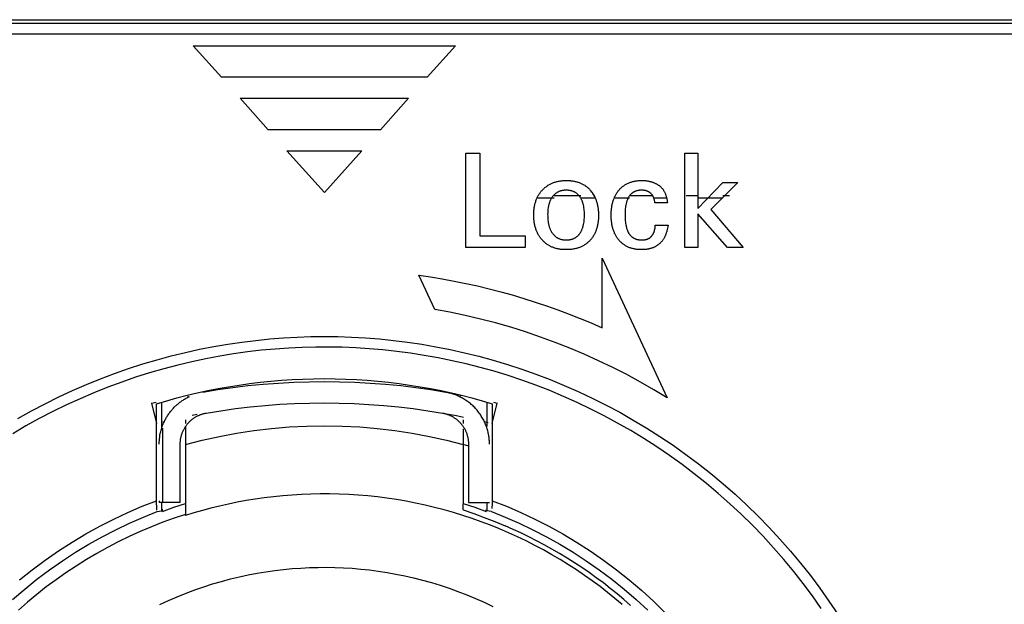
# Model space of a CAD drawing. Header units: millimetres. Extents: x -2637 to -1637, y 678 to 1678.
# Tile 268 of 348: x -2055 to -2036, y 1398 to 1409. Entities that reach past the tile are written whole.
import ezdxf

# ---------------------------------------------------------------- set-up
doc = ezdxf.new("R2010")
doc.units = ezdxf.units.MM
doc.layers.add('Make2D$B.SHOW mini', color=7, linetype='Continuous', true_color=0x000000)

msp = doc.modelspace()

# ---------------------------------------------------------------- linework, layer by layer
at = {"layer": 'Make2D$B.SHOW mini', "color": 18, "lineweight": -3, "true_color": 0x000000}
for points in [[(-2059.217, 1408.906), (-2008.217, 1408.906)], [(-2008.217, 1408.831), (-2059.217, 1408.831)], [(-2008.217, 1408.631), (-2059.217, 1408.631)], [(-2050.932, 1407.806), (-2051.467, 1408.406)], [(-2051.467, 1408.406), (-2046.467, 1408.406)], [(-2046.467, 1408.406), (-2047.003, 1407.806)], [(-2047.003, 1407.806), (-2050.932, 1407.806)], [(-2050.039, 1406.806), (-2050.574, 1407.406)], [(-2050.574, 1407.406), (-2047.36, 1407.406)], [(-2047.36, 1407.406), (-2047.896, 1406.806)], [(-2047.896, 1406.806), (-2050.039, 1406.806)], [(-2048.967, 1405.606), (-2049.682, 1406.406)], [(-2049.682, 1406.406), (-2048.253, 1406.406)], [(-2048.253, 1406.406), (-2048.967, 1405.606)], [(-2046.267, 1404.556), (-2046.267, 1406.356)], [(-2046.267, 1406.356), (-2046.003, 1406.356)], [(-2046.003, 1406.356), (-2046.003, 1404.784)], [(-2042.088, 1404.556), (-2042.088, 1406.356)], [(-2042.088, 1406.356), (-2041.841, 1406.356)], [(-2041.841, 1406.356), (-2041.841, 1405.303)], [(-2044.804, 1405.659), (-2044.793, 1405.67), (-2044.782, 1405.681), (-2044.771, 1405.691), (-2044.76, 1405.701), (-2044.748, 1405.71), (-2044.736, 1405.719), (-2044.724, 1405.728), (-2044.712, 1405.737), (-2044.7, 1405.745), (-2044.687, 1405.753), (-2044.674, 1405.76), (-2044.661, 1405.767), (-2044.648, 1405.774), (-2044.634, 1405.78), (-2044.62, 1405.787), (-2044.606, 1405.792), (-2044.592, 1405.798), (-2044.577, 1405.803), (-2044.562, 1405.807), (-2044.547, 1405.812), (-2044.532, 1405.816), (-2044.517, 1405.82), (-2044.501, 1405.823), (-2044.485, 1405.826), (-2044.469, 1405.828), (-2044.453, 1405.831), (-2044.436, 1405.833), (-2044.419, 1405.834), (-2044.402, 1405.835), (-2044.385, 1405.836), (-2044.367, 1405.837), (-2044.349, 1405.837)], [(-2044.349, 1405.837), (-2044.332, 1405.837), (-2044.314, 1405.836), (-2044.297, 1405.836), (-2044.279, 1405.834), (-2044.263, 1405.833), (-2044.246, 1405.831), (-2044.23, 1405.829), (-2044.213, 1405.826), (-2044.197, 1405.823), (-2044.182, 1405.82), (-2044.166, 1405.816), (-2044.151, 1405.812), (-2044.136, 1405.808), (-2044.122, 1405.803), (-2044.107, 1405.798), (-2044.093, 1405.793), (-2044.079, 1405.787), (-2044.065, 1405.781), (-2044.052, 1405.775), (-2044.039, 1405.768), (-2044.026, 1405.761), (-2044.013, 1405.754), (-2044, 1405.746), (-2043.988, 1405.738), (-2043.976, 1405.729), (-2043.965, 1405.72), (-2043.953, 1405.711), (-2043.942, 1405.702), (-2043.931, 1405.692), (-2043.92, 1405.682), (-2043.91, 1405.671), (-2043.899, 1405.66)], [(-2043.339, 1405.661), (-2043.33, 1405.671), (-2043.32, 1405.682), (-2043.309, 1405.692), (-2043.299, 1405.702), (-2043.288, 1405.711), (-2043.277, 1405.721), (-2043.266, 1405.729), (-2043.254, 1405.738), (-2043.243, 1405.746), (-2043.231, 1405.754), (-2043.219, 1405.761), (-2043.206, 1405.768), (-2043.194, 1405.775), (-2043.181, 1405.781), (-2043.168, 1405.787), (-2043.154, 1405.793), (-2043.141, 1405.798), (-2043.127, 1405.803), (-2043.113, 1405.808), (-2043.099, 1405.812), (-2043.084, 1405.816), (-2043.069, 1405.82), (-2043.054, 1405.823), (-2043.039, 1405.826), (-2043.024, 1405.829), (-2043.008, 1405.831), (-2042.992, 1405.833), (-2042.976, 1405.834), (-2042.96, 1405.836), (-2042.943, 1405.836), (-2042.926, 1405.837), (-2042.909, 1405.837)], [(-2042.909, 1405.837), (-2042.885, 1405.837), (-2042.861, 1405.836), (-2042.838, 1405.834), (-2042.827, 1405.832), (-2042.815, 1405.831), (-2042.804, 1405.829), (-2042.793, 1405.828), (-2042.782, 1405.826), (-2042.771, 1405.823), (-2042.76, 1405.821), (-2042.75, 1405.818), (-2042.739, 1405.816), (-2042.729, 1405.813), (-2042.718, 1405.809), (-2042.708, 1405.806), (-2042.698, 1405.803), (-2042.688, 1405.799), (-2042.678, 1405.795), (-2042.669, 1405.791), (-2042.659, 1405.787), (-2042.65, 1405.782), (-2042.64, 1405.777), (-2042.631, 1405.773), (-2042.622, 1405.767), (-2042.613, 1405.762), (-2042.604, 1405.757), (-2042.595, 1405.751), (-2042.587, 1405.745), (-2042.578, 1405.739)], [(-2044.971, 1405.18), (-2044.971, 1405.199), (-2044.971, 1405.217), (-2044.97, 1405.236), (-2044.969, 1405.254), (-2044.967, 1405.271), (-2044.965, 1405.289), (-2044.963, 1405.306), (-2044.961, 1405.323), (-2044.958, 1405.34), (-2044.955, 1405.356), (-2044.952, 1405.373), (-2044.948, 1405.389), (-2044.944, 1405.405), (-2044.939, 1405.42), (-2044.935, 1405.436), (-2044.93, 1405.451), (-2044.924, 1405.466), (-2044.918, 1405.48), (-2044.912, 1405.495), (-2044.906, 1405.509), (-2044.899, 1405.523), (-2044.892, 1405.536), (-2044.885, 1405.55), (-2044.877, 1405.563), (-2044.869, 1405.576), (-2044.861, 1405.588), (-2044.852, 1405.601), (-2044.843, 1405.613), (-2044.834, 1405.625), (-2044.824, 1405.637), (-2044.814, 1405.648), (-2044.804, 1405.659)], [(-2044.354, 1405.652), (-2044.365, 1405.651), (-2044.375, 1405.651), (-2044.385, 1405.65), (-2044.394, 1405.65), (-2044.404, 1405.649), (-2044.413, 1405.647), (-2044.423, 1405.646), (-2044.432, 1405.644), (-2044.441, 1405.642), (-2044.45, 1405.639), (-2044.459, 1405.637), (-2044.468, 1405.634), (-2044.476, 1405.631), (-2044.485, 1405.628), (-2044.493, 1405.624), (-2044.501, 1405.621), (-2044.509, 1405.617), (-2044.517, 1405.613), (-2044.525, 1405.608), (-2044.532, 1405.603), (-2044.54, 1405.598), (-2044.547, 1405.593), (-2044.554, 1405.588), (-2044.561, 1405.582), (-2044.568, 1405.576), (-2044.575, 1405.57), (-2044.582, 1405.564), (-2044.588, 1405.557), (-2044.594, 1405.551), (-2044.601, 1405.544), (-2044.607, 1405.536), (-2044.613, 1405.529)], [(-2044.095, 1405.531), (-2044.101, 1405.539), (-2044.107, 1405.546), (-2044.113, 1405.553), (-2044.119, 1405.559), (-2044.125, 1405.566), (-2044.132, 1405.572), (-2044.138, 1405.578), (-2044.145, 1405.584), (-2044.152, 1405.589), (-2044.159, 1405.595), (-2044.166, 1405.6), (-2044.174, 1405.605), (-2044.181, 1405.609), (-2044.189, 1405.613), (-2044.197, 1405.618), (-2044.205, 1405.621), (-2044.213, 1405.625), (-2044.221, 1405.629), (-2044.23, 1405.632), (-2044.239, 1405.635), (-2044.247, 1405.637), (-2044.256, 1405.64), (-2044.266, 1405.642), (-2044.275, 1405.644), (-2044.284, 1405.646), (-2044.294, 1405.647), (-2044.303, 1405.649), (-2044.313, 1405.65), (-2044.323, 1405.65), (-2044.334, 1405.651), (-2044.344, 1405.651), (-2044.354, 1405.652)], [(-2043.899, 1405.66), (-2043.889, 1405.649), (-2043.88, 1405.638), (-2043.871, 1405.626), (-2043.861, 1405.614), (-2043.853, 1405.602), (-2043.844, 1405.589), (-2043.836, 1405.576), (-2043.828, 1405.563), (-2043.821, 1405.55), (-2043.814, 1405.536), (-2043.807, 1405.522), (-2043.801, 1405.508), (-2043.794, 1405.494), (-2043.788, 1405.479), (-2043.783, 1405.464), (-2043.778, 1405.449), (-2043.773, 1405.433), (-2043.768, 1405.418), (-2043.764, 1405.402), (-2043.76, 1405.385), (-2043.756, 1405.369), (-2043.753, 1405.352), (-2043.75, 1405.335), (-2043.747, 1405.317), (-2043.744, 1405.3), (-2043.742, 1405.282), (-2043.741, 1405.264), (-2043.739, 1405.245), (-2043.738, 1405.227), (-2043.737, 1405.208), (-2043.736, 1405.169)], [(-2043.814, 1405.537), (-2043.823, 1405.554), (-2043.832, 1405.57), (-2043.842, 1405.586), (-2043.853, 1405.602), (-2043.864, 1405.617), (-2043.875, 1405.632), (-2043.887, 1405.646), (-2043.899, 1405.66)], [(-2043.495, 1405.175), (-2043.494, 1405.213), (-2043.492, 1405.25), (-2043.491, 1405.268), (-2043.489, 1405.286), (-2043.487, 1405.304), (-2043.485, 1405.321), (-2043.482, 1405.338), (-2043.479, 1405.355), (-2043.476, 1405.372), (-2043.473, 1405.388), (-2043.469, 1405.404), (-2043.465, 1405.42), (-2043.461, 1405.435), (-2043.456, 1405.451), (-2043.451, 1405.466), (-2043.446, 1405.481), (-2043.44, 1405.495), (-2043.434, 1405.509), (-2043.428, 1405.523), (-2043.421, 1405.537), (-2043.415, 1405.551), (-2043.407, 1405.564), (-2043.4, 1405.577), (-2043.392, 1405.59), (-2043.384, 1405.602), (-2043.376, 1405.614), (-2043.367, 1405.626), (-2043.358, 1405.638), (-2043.349, 1405.649), (-2043.339, 1405.661)], [(-2042.914, 1405.652), (-2042.924, 1405.651), (-2042.934, 1405.651), (-2042.943, 1405.651), (-2042.952, 1405.65), (-2042.962, 1405.649), (-2042.971, 1405.647), (-2042.98, 1405.646), (-2042.988, 1405.644), (-2042.997, 1405.642), (-2043.005, 1405.64), (-2043.013, 1405.638), (-2043.022, 1405.635), (-2043.029, 1405.632), (-2043.037, 1405.629), (-2043.045, 1405.626), (-2043.052, 1405.622), (-2043.06, 1405.619), (-2043.067, 1405.615), (-2043.074, 1405.61), (-2043.081, 1405.606), (-2043.087, 1405.601), (-2043.094, 1405.596), (-2043.1, 1405.591), (-2043.107, 1405.586), (-2043.113, 1405.58), (-2043.119, 1405.575), (-2043.125, 1405.569), (-2043.13, 1405.562), (-2043.136, 1405.556), (-2043.141, 1405.549), (-2043.146, 1405.542), (-2043.151, 1405.535), (-2043.156, 1405.528), (-2043.161, 1405.52), (-2043.165, 1405.512), (-2043.17, 1405.504), (-2043.174, 1405.496), (-2043.178, 1405.487), (-2043.182, 1405.478), (-2043.186, 1405.469), (-2043.189, 1405.46), (-2043.193, 1405.451), (-2043.196, 1405.441), (-2043.199, 1405.431), (-2043.202, 1405.421), (-2043.205, 1405.411), (-2043.208, 1405.4), (-2043.21, 1405.389), (-2043.215, 1405.367), (-2043.219, 1405.344), (-2043.222, 1405.32), (-2043.225, 1405.295), (-2043.227, 1405.269), (-2043.229, 1405.242), (-2043.23, 1405.214), (-2043.23, 1405.185)], [(-2042.66, 1405.408), (-2042.662, 1405.423), (-2042.664, 1405.438), (-2042.666, 1405.452), (-2042.668, 1405.459), (-2042.669, 1405.465), (-2042.671, 1405.472), (-2042.673, 1405.478), (-2042.675, 1405.485), (-2042.677, 1405.491), (-2042.679, 1405.497), (-2042.681, 1405.503), (-2042.683, 1405.509), (-2042.686, 1405.515), (-2042.688, 1405.52), (-2042.691, 1405.526), (-2042.693, 1405.531), (-2042.696, 1405.536), (-2042.699, 1405.542), (-2042.702, 1405.547), (-2042.705, 1405.552), (-2042.708, 1405.556), (-2042.711, 1405.561), (-2042.715, 1405.566), (-2042.718, 1405.57), (-2042.722, 1405.574), (-2042.725, 1405.579), (-2042.729, 1405.583), (-2042.733, 1405.587), (-2042.737, 1405.591), (-2042.741, 1405.594), (-2042.745, 1405.598), (-2042.749, 1405.601), (-2042.753, 1405.605), (-2042.758, 1405.608), (-2042.762, 1405.611), (-2042.767, 1405.614), (-2042.772, 1405.617), (-2042.776, 1405.62), (-2042.781, 1405.623), (-2042.786, 1405.625), (-2042.792, 1405.628), (-2042.797, 1405.63), (-2042.802, 1405.632), (-2042.807, 1405.634), (-2042.813, 1405.636), (-2042.819, 1405.638), (-2042.824, 1405.64), (-2042.83, 1405.641), (-2042.836, 1405.643), (-2042.842, 1405.644), (-2042.848, 1405.646), (-2042.854, 1405.647), (-2042.86, 1405.648), (-2042.867, 1405.649), (-2042.873, 1405.649), (-2042.88, 1405.65), (-2042.887, 1405.651), (-2042.893, 1405.651), (-2042.9, 1405.651), (-2042.914, 1405.652)], [(-2042.578, 1405.739), (-2042.57, 1405.733), (-2042.562, 1405.727), (-2042.554, 1405.72), (-2042.546, 1405.713), (-2042.539, 1405.705), (-2042.532, 1405.698), (-2042.525, 1405.69), (-2042.518, 1405.682), (-2042.511, 1405.674), (-2042.505, 1405.665), (-2042.499, 1405.656), (-2042.493, 1405.647), (-2042.487, 1405.638), (-2042.482, 1405.628), (-2042.477, 1405.618), (-2042.472, 1405.608), (-2042.467, 1405.597), (-2042.462, 1405.586), (-2042.458, 1405.575), (-2042.454, 1405.564), (-2042.45, 1405.553), (-2042.446, 1405.541), (-2042.443, 1405.529), (-2042.44, 1405.516), (-2042.437, 1405.504), (-2042.434, 1405.491), (-2042.431, 1405.478), (-2042.429, 1405.465), (-2042.427, 1405.451), (-2042.425, 1405.437), (-2042.422, 1405.408)], [(-2041.841, 1405.303), (-2041.364, 1405.801)], [(-2041.079, 1405.801), (-2041.591, 1405.281)], [(-2041.364, 1405.801), (-2041.079, 1405.801)], [(-2044.896, 1405.506), (-2044.584, 1405.506)], [(-2044.613, 1405.529), (-2044.618, 1405.521), (-2044.624, 1405.513), (-2044.629, 1405.505), (-2044.635, 1405.497), (-2044.64, 1405.488), (-2044.645, 1405.48), (-2044.649, 1405.471), (-2044.654, 1405.462), (-2044.658, 1405.453), (-2044.662, 1405.443), (-2044.666, 1405.434), (-2044.67, 1405.424), (-2044.674, 1405.414), (-2044.677, 1405.404), (-2044.68, 1405.393), (-2044.683, 1405.383), (-2044.686, 1405.372), (-2044.689, 1405.361), (-2044.691, 1405.35), (-2044.693, 1405.339), (-2044.696, 1405.328), (-2044.697, 1405.316), (-2044.701, 1405.293), (-2044.703, 1405.268), (-2044.705, 1405.243), (-2044.706, 1405.217), (-2044.707, 1405.19)], [(-2044.584, 1405.55), (-2044.075, 1405.55)], [(-2044.003, 1405.18), (-2044.004, 1405.209), (-2044.005, 1405.236), (-2044.007, 1405.263), (-2044.009, 1405.288), (-2044.013, 1405.313), (-2044.017, 1405.337), (-2044.019, 1405.349), (-2044.021, 1405.361), (-2044.024, 1405.372), (-2044.027, 1405.383), (-2044.03, 1405.394), (-2044.033, 1405.405), (-2044.036, 1405.415), (-2044.04, 1405.425), (-2044.043, 1405.435), (-2044.047, 1405.445), (-2044.051, 1405.455), (-2044.055, 1405.464), (-2044.06, 1405.473), (-2044.064, 1405.482), (-2044.069, 1405.491), (-2044.074, 1405.499), (-2044.079, 1405.508), (-2044.084, 1405.516), (-2044.089, 1405.524), (-2044.095, 1405.531)], [(-2044.075, 1405.506), (-2043.793, 1405.506)], [(-2043.421, 1405.506), (-2043.146, 1405.506)], [(-2043.146, 1405.55), (-2042.704, 1405.55)], [(-2042.667, 1405.506), (-2042.429, 1405.506)], [(-2042.066, 1405.55), (-2041.837, 1405.55)], [(-2041.841, 1405.506), (-2041.367, 1405.506)], [(-2041.367, 1405.55), (-2041.235, 1405.55)], [(-2042.422, 1405.408), (-2042.66, 1405.408)], [(-2041.591, 1405.281), (-2040.974, 1404.556)], [(-2044.805, 1404.696), (-2044.815, 1404.708), (-2044.825, 1404.719), (-2044.835, 1404.731), (-2044.844, 1404.743), (-2044.853, 1404.756), (-2044.861, 1404.768), (-2044.87, 1404.781), (-2044.878, 1404.794), (-2044.885, 1404.807), (-2044.893, 1404.821), (-2044.9, 1404.835), (-2044.906, 1404.849), (-2044.913, 1404.863), (-2044.919, 1404.878), (-2044.924, 1404.892), (-2044.93, 1404.907), (-2044.935, 1404.922), (-2044.939, 1404.938), (-2044.944, 1404.954), (-2044.948, 1404.97), (-2044.952, 1404.986), (-2044.955, 1405.002), (-2044.958, 1405.019), (-2044.961, 1405.036), (-2044.963, 1405.053), (-2044.965, 1405.071), (-2044.967, 1405.088), (-2044.969, 1405.106), (-2044.97, 1405.124), (-2044.971, 1405.143), (-2044.971, 1405.18)], [(-2044.707, 1405.19), (-2044.706, 1405.161), (-2044.705, 1405.133), (-2044.704, 1405.106), (-2044.701, 1405.08), (-2044.698, 1405.054), (-2044.694, 1405.029), (-2044.692, 1405.017), (-2044.689, 1405.005), (-2044.687, 1404.994), (-2044.684, 1404.982), (-2044.681, 1404.971), (-2044.678, 1404.96), (-2044.675, 1404.95), (-2044.671, 1404.939), (-2044.668, 1404.929), (-2044.664, 1404.919), (-2044.66, 1404.909), (-2044.656, 1404.899), (-2044.651, 1404.89), (-2044.647, 1404.88), (-2044.642, 1404.871), (-2044.637, 1404.862), (-2044.632, 1404.854), (-2044.627, 1404.845), (-2044.621, 1404.837), (-2044.615, 1404.829)], [(-2044.091, 1404.827), (-2044.086, 1404.835), (-2044.081, 1404.843), (-2044.076, 1404.851), (-2044.071, 1404.859), (-2044.066, 1404.868), (-2044.062, 1404.877), (-2044.057, 1404.886), (-2044.053, 1404.895), (-2044.049, 1404.905), (-2044.045, 1404.915), (-2044.042, 1404.925), (-2044.038, 1404.935), (-2044.035, 1404.945), (-2044.032, 1404.956), (-2044.029, 1404.966), (-2044.026, 1404.977), (-2044.023, 1404.988), (-2044.021, 1405), (-2044.016, 1405.023), (-2044.012, 1405.047), (-2044.009, 1405.072), (-2044.007, 1405.098), (-2044.005, 1405.125), (-2044.004, 1405.152), (-2044.003, 1405.18)], [(-2043.736, 1405.169), (-2043.737, 1405.15), (-2043.737, 1405.132), (-2043.738, 1405.113), (-2043.739, 1405.095), (-2043.741, 1405.077), (-2043.742, 1405.06), (-2043.744, 1405.043), (-2043.747, 1405.026), (-2043.75, 1405.009), (-2043.753, 1404.992), (-2043.756, 1404.976), (-2043.76, 1404.96), (-2043.764, 1404.944), (-2043.768, 1404.929), (-2043.773, 1404.913), (-2043.778, 1404.898), (-2043.783, 1404.883), (-2043.788, 1404.869), (-2043.794, 1404.855), (-2043.801, 1404.841), (-2043.807, 1404.827), (-2043.814, 1404.813), (-2043.821, 1404.8), (-2043.829, 1404.787), (-2043.836, 1404.774), (-2043.845, 1404.762), (-2043.853, 1404.749), (-2043.862, 1404.737), (-2043.871, 1404.726), (-2043.88, 1404.714), (-2043.89, 1404.703), (-2043.9, 1404.692)], [(-2043.34, 1404.692), (-2043.349, 1404.703), (-2043.359, 1404.715), (-2043.367, 1404.726), (-2043.376, 1404.738), (-2043.384, 1404.75), (-2043.392, 1404.763), (-2043.4, 1404.775), (-2043.408, 1404.788), (-2043.415, 1404.801), (-2043.421, 1404.815), (-2043.428, 1404.828), (-2043.434, 1404.842), (-2043.44, 1404.856), (-2043.446, 1404.871), (-2043.451, 1404.886), (-2043.456, 1404.9), (-2043.461, 1404.916), (-2043.465, 1404.931), (-2043.469, 1404.947), (-2043.473, 1404.963), (-2043.476, 1404.979), (-2043.479, 1404.996), (-2043.482, 1405.012), (-2043.485, 1405.029), (-2043.487, 1405.047), (-2043.489, 1405.064), (-2043.491, 1405.082), (-2043.492, 1405.1), (-2043.494, 1405.137), (-2043.495, 1405.175)], [(-2043.23, 1405.185), (-2043.23, 1405.155), (-2043.229, 1405.125), (-2043.227, 1405.096), (-2043.225, 1405.069), (-2043.222, 1405.042), (-2043.219, 1405.017), (-2043.215, 1404.992), (-2043.21, 1404.969), (-2043.208, 1404.958), (-2043.205, 1404.947), (-2043.202, 1404.936), (-2043.199, 1404.925), (-2043.196, 1404.915), (-2043.193, 1404.905), (-2043.189, 1404.895), (-2043.186, 1404.886), (-2043.182, 1404.877), (-2043.178, 1404.868), (-2043.174, 1404.859), (-2043.17, 1404.85), (-2043.165, 1404.842), (-2043.161, 1404.834), (-2043.156, 1404.827), (-2043.151, 1404.819)], [(-2041.277, 1404.556), (-2041.841, 1405.203)], [(-2041.841, 1405.203), (-2041.841, 1404.556)], [(-2042.408, 1404.982), (-2042.412, 1404.954), (-2042.418, 1404.926), (-2042.424, 1404.899), (-2042.43, 1404.873), (-2042.434, 1404.86), (-2042.438, 1404.848), (-2042.442, 1404.836), (-2042.446, 1404.824), (-2042.45, 1404.812), (-2042.455, 1404.801), (-2042.46, 1404.789), (-2042.465, 1404.778), (-2042.47, 1404.768), (-2042.475, 1404.757), (-2042.48, 1404.747), (-2042.486, 1404.737), (-2042.492, 1404.727), (-2042.498, 1404.717), (-2042.504, 1404.708), (-2042.51, 1404.698), (-2042.517, 1404.689), (-2042.524, 1404.681), (-2042.53, 1404.672), (-2042.538, 1404.664), (-2042.545, 1404.656), (-2042.552, 1404.648), (-2042.56, 1404.64), (-2042.568, 1404.633), (-2042.576, 1404.626), (-2042.584, 1404.619), (-2042.592, 1404.612), (-2042.601, 1404.606), (-2042.609, 1404.6), (-2042.618, 1404.594), (-2042.627, 1404.588), (-2042.636, 1404.582), (-2042.646, 1404.577), (-2042.655, 1404.572), (-2042.665, 1404.567), (-2042.675, 1404.562), (-2042.685, 1404.558), (-2042.695, 1404.554), (-2042.706, 1404.55), (-2042.717, 1404.546), (-2042.727, 1404.543), (-2042.738, 1404.539), (-2042.75, 1404.536), (-2042.761, 1404.533), (-2042.773, 1404.531), (-2042.784, 1404.528), (-2042.796, 1404.526), (-2042.808, 1404.524), (-2042.821, 1404.523), (-2042.833, 1404.521), (-2042.846, 1404.52), (-2042.859, 1404.519), (-2042.872, 1404.518), (-2042.885, 1404.518), (-2042.912, 1404.517)], [(-2042.909, 1404.703), (-2042.902, 1404.703), (-2042.894, 1404.703), (-2042.887, 1404.703), (-2042.88, 1404.704), (-2042.873, 1404.704), (-2042.866, 1404.705), (-2042.859, 1404.706), (-2042.853, 1404.707), (-2042.846, 1404.708), (-2042.839, 1404.709), (-2042.833, 1404.711), (-2042.827, 1404.712), (-2042.821, 1404.714), (-2042.815, 1404.716), (-2042.809, 1404.718), (-2042.803, 1404.72), (-2042.797, 1404.722), (-2042.792, 1404.725), (-2042.786, 1404.727), (-2042.781, 1404.73), (-2042.775, 1404.733), (-2042.77, 1404.736), (-2042.765, 1404.739), (-2042.76, 1404.742), (-2042.756, 1404.745), (-2042.751, 1404.749), (-2042.746, 1404.752), (-2042.742, 1404.756), (-2042.737, 1404.76), (-2042.733, 1404.764), (-2042.729, 1404.768), (-2042.725, 1404.772), (-2042.721, 1404.777), (-2042.717, 1404.781), (-2042.713, 1404.786), (-2042.71, 1404.791), (-2042.706, 1404.796), (-2042.703, 1404.801), (-2042.699, 1404.806), (-2042.696, 1404.812), (-2042.693, 1404.817), (-2042.69, 1404.823), (-2042.687, 1404.829), (-2042.685, 1404.835), (-2042.682, 1404.841), (-2042.679, 1404.847), (-2042.677, 1404.853), (-2042.675, 1404.86), (-2042.672, 1404.866), (-2042.67, 1404.873), (-2042.668, 1404.88), (-2042.666, 1404.887), (-2042.665, 1404.894), (-2042.663, 1404.902), (-2042.66, 1404.917), (-2042.657, 1404.932), (-2042.655, 1404.948), (-2042.653, 1404.965), (-2042.652, 1404.982)], [(-2042.652, 1404.982), (-2042.408, 1404.982)], [(-2046.003, 1404.784), (-2045.135, 1404.784)], [(-2045.135, 1404.784), (-2045.135, 1404.556)], [(-2044.357, 1404.517), (-2044.374, 1404.517), (-2044.392, 1404.518), (-2044.409, 1404.519), (-2044.426, 1404.52), (-2044.442, 1404.521), (-2044.459, 1404.523), (-2044.475, 1404.526), (-2044.491, 1404.528), (-2044.506, 1404.531), (-2044.522, 1404.534), (-2044.537, 1404.538), (-2044.552, 1404.542), (-2044.567, 1404.546), (-2044.581, 1404.551), (-2044.596, 1404.556), (-2044.61, 1404.562), (-2044.624, 1404.567), (-2044.637, 1404.573), (-2044.651, 1404.58), (-2044.664, 1404.587), (-2044.677, 1404.594), (-2044.69, 1404.601), (-2044.702, 1404.609), (-2044.715, 1404.617), (-2044.727, 1404.626), (-2044.738, 1404.635), (-2044.75, 1404.644), (-2044.761, 1404.654), (-2044.773, 1404.664), (-2044.784, 1404.674), (-2044.794, 1404.685), (-2044.805, 1404.696)], [(-2044.615, 1404.829), (-2044.61, 1404.821), (-2044.604, 1404.814), (-2044.597, 1404.806), (-2044.591, 1404.799), (-2044.585, 1404.792), (-2044.578, 1404.786), (-2044.571, 1404.78), (-2044.565, 1404.773), (-2044.557, 1404.768), (-2044.55, 1404.762), (-2044.543, 1404.757), (-2044.536, 1404.752), (-2044.528, 1404.747), (-2044.52, 1404.742), (-2044.512, 1404.738), (-2044.504, 1404.734), (-2044.496, 1404.73), (-2044.488, 1404.727), (-2044.479, 1404.723), (-2044.47, 1404.72), (-2044.462, 1404.717), (-2044.453, 1404.715), (-2044.443, 1404.713), (-2044.434, 1404.71), (-2044.425, 1404.709), (-2044.415, 1404.707), (-2044.405, 1404.706), (-2044.396, 1404.705), (-2044.385, 1404.704), (-2044.375, 1404.703), (-2044.365, 1404.703), (-2044.354, 1404.703)], [(-2043.9, 1404.692), (-2043.91, 1404.681), (-2043.921, 1404.67), (-2043.932, 1404.66), (-2043.943, 1404.651), (-2043.954, 1404.641), (-2043.966, 1404.632), (-2043.977, 1404.623), (-2043.99, 1404.615), (-2044.002, 1404.607), (-2044.015, 1404.599), (-2044.027, 1404.592), (-2044.041, 1404.585), (-2044.054, 1404.578), (-2044.068, 1404.572), (-2044.082, 1404.566), (-2044.096, 1404.561), (-2044.11, 1404.555), (-2044.125, 1404.55), (-2044.14, 1404.546), (-2044.155, 1404.542), (-2044.17, 1404.538), (-2044.186, 1404.534), (-2044.202, 1404.531), (-2044.218, 1404.528), (-2044.235, 1404.525), (-2044.251, 1404.523), (-2044.268, 1404.521), (-2044.286, 1404.52), (-2044.303, 1404.519), (-2044.321, 1404.518), (-2044.339, 1404.517), (-2044.357, 1404.517)], [(-2044.354, 1404.703), (-2044.343, 1404.703), (-2044.333, 1404.703), (-2044.322, 1404.704), (-2044.312, 1404.705), (-2044.301, 1404.706), (-2044.291, 1404.707), (-2044.281, 1404.709), (-2044.272, 1404.71), (-2044.262, 1404.712), (-2044.253, 1404.715), (-2044.244, 1404.717), (-2044.235, 1404.72), (-2044.226, 1404.723), (-2044.217, 1404.726), (-2044.209, 1404.73), (-2044.2, 1404.734), (-2044.192, 1404.738), (-2044.184, 1404.742), (-2044.176, 1404.746), (-2044.169, 1404.751), (-2044.161, 1404.756), (-2044.154, 1404.761), (-2044.147, 1404.767), (-2044.14, 1404.772), (-2044.133, 1404.778), (-2044.127, 1404.785), (-2044.12, 1404.791), (-2044.114, 1404.798), (-2044.108, 1404.805), (-2044.102, 1404.812), (-2044.097, 1404.819), (-2044.091, 1404.827)], [(-2042.912, 1404.517), (-2042.929, 1404.517), (-2042.945, 1404.518), (-2042.962, 1404.519), (-2042.978, 1404.52), (-2042.994, 1404.521), (-2043.01, 1404.523), (-2043.025, 1404.525), (-2043.041, 1404.528), (-2043.056, 1404.531), (-2043.071, 1404.534), (-2043.085, 1404.538), (-2043.1, 1404.542), (-2043.114, 1404.546), (-2043.128, 1404.55), (-2043.142, 1404.555), (-2043.155, 1404.561), (-2043.168, 1404.566), (-2043.181, 1404.572), (-2043.194, 1404.579), (-2043.207, 1404.585), (-2043.219, 1404.592), (-2043.231, 1404.6), (-2043.243, 1404.607), (-2043.255, 1404.615), (-2043.266, 1404.624), (-2043.277, 1404.632), (-2043.288, 1404.641), (-2043.299, 1404.651), (-2043.31, 1404.661), (-2043.32, 1404.671), (-2043.33, 1404.681), (-2043.34, 1404.692)], [(-2043.151, 1404.819), (-2043.146, 1404.812), (-2043.141, 1404.805), (-2043.136, 1404.798), (-2043.13, 1404.792), (-2043.124, 1404.786), (-2043.119, 1404.78), (-2043.113, 1404.774), (-2043.106, 1404.768), (-2043.1, 1404.763), (-2043.094, 1404.758), (-2043.087, 1404.753), (-2043.08, 1404.748), (-2043.073, 1404.744), (-2043.066, 1404.74), (-2043.059, 1404.736), (-2043.051, 1404.732), (-2043.044, 1404.728), (-2043.036, 1404.725), (-2043.028, 1404.722), (-2043.02, 1404.719), (-2043.011, 1404.716), (-2043.003, 1404.714), (-2042.994, 1404.712), (-2042.986, 1404.71), (-2042.977, 1404.708), (-2042.967, 1404.707), (-2042.958, 1404.706), (-2042.949, 1404.704), (-2042.939, 1404.704), (-2042.929, 1404.703), (-2042.919, 1404.703), (-2042.909, 1404.703)], [(-2045.135, 1404.556), (-2046.267, 1404.556)], [(-2041.841, 1404.556), (-2042.088, 1404.556)], [(-2040.974, 1404.556), (-2041.277, 1404.556)], [(-2043.667, 1404.356), (-2042.424, 1401.689)], [(-2043.667, 1403.027), (-2043.667, 1404.356)], [(-2047.167, 1404.031), (-2046.942, 1403.997), (-2046.717, 1403.96), (-2046.493, 1403.918), (-2046.269, 1403.873), (-2046.046, 1403.824), (-2045.824, 1403.77), (-2045.602, 1403.713), (-2045.382, 1403.652), (-2045.163, 1403.587), (-2044.945, 1403.518), (-2044.728, 1403.445), (-2044.513, 1403.369), (-2044.299, 1403.289), (-2044.087, 1403.205), (-2043.876, 1403.118), (-2043.667, 1403.027)], [(-2046.862, 1403.376), (-2047.167, 1404.031)], [(-2042.424, 1401.689), (-2042.678, 1401.843), (-2042.936, 1401.99), (-2043.198, 1402.132), (-2043.464, 1402.268), (-2043.734, 1402.398), (-2044.007, 1402.521), (-2044.283, 1402.637), (-2044.561, 1402.747), (-2044.842, 1402.85), (-2045.126, 1402.946), (-2045.412, 1403.035), (-2045.699, 1403.118), (-2045.988, 1403.193), (-2046.278, 1403.261), (-2046.57, 1403.322), (-2046.862, 1403.376)], [(-2054.813, 1401.295), (-2054.556, 1401.439), (-2054.296, 1401.576), (-2054.035, 1401.706), (-2053.771, 1401.828), (-2053.505, 1401.944), (-2053.238, 1402.052), (-2052.97, 1402.154), (-2052.701, 1402.248), (-2052.431, 1402.335), (-2052.16, 1402.416), (-2051.889, 1402.489), (-2051.619, 1402.555), (-2051.349, 1402.615), (-2051.079, 1402.667), (-2050.81, 1402.714), (-2050.542, 1402.753), (-2050.276, 1402.786), (-2050.01, 1402.813), (-2049.747, 1402.834), (-2049.485, 1402.848), (-2049.225, 1402.857), (-2048.967, 1402.86)], [(-2048.967, 1402.86), (-2048.707, 1402.857), (-2048.446, 1402.848), (-2048.182, 1402.833), (-2047.916, 1402.812), (-2047.648, 1402.785), (-2047.379, 1402.751), (-2047.109, 1402.711), (-2046.838, 1402.664), (-2046.566, 1402.61), (-2046.293, 1402.55), (-2046.02, 1402.482), (-2045.747, 1402.408), (-2045.474, 1402.326), (-2045.202, 1402.237), (-2044.93, 1402.141), (-2044.659, 1402.038), (-2044.39, 1401.927), (-2044.122, 1401.809), (-2043.856, 1401.684), (-2043.592, 1401.552), (-2043.33, 1401.413), (-2043.072, 1401.266), (-2042.816, 1401.112), (-2042.563, 1400.952), (-2042.314, 1400.784), (-2042.069, 1400.61), (-2041.827, 1400.429), (-2041.591, 1400.242), (-2041.358, 1400.048), (-2041.131, 1399.849), (-2040.909, 1399.643), (-2040.692, 1399.432), (-2040.48, 1399.215), (-2040.275, 1398.992), (-2040.075, 1398.765), (-2039.881, 1398.533), (-2039.694, 1398.296), (-2039.513, 1398.055), (-2039.339, 1397.809), (-2039.171, 1397.56)], [(-2039.485, 1397.668), (-2039.654, 1397.909), (-2039.83, 1398.145), (-2040.012, 1398.377), (-2040.201, 1398.605), (-2040.395, 1398.828), (-2040.596, 1399.046), (-2040.801, 1399.259), (-2041.013, 1399.466), (-2041.229, 1399.668), (-2041.451, 1399.864), (-2041.677, 1400.054), (-2041.908, 1400.239), (-2042.143, 1400.416), (-2042.382, 1400.588), (-2042.624, 1400.753), (-2042.87, 1400.911), (-2043.12, 1401.063), (-2043.372, 1401.207), (-2043.627, 1401.345), (-2043.884, 1401.476), (-2044.144, 1401.6), (-2044.405, 1401.716), (-2044.668, 1401.826), (-2044.932, 1401.929), (-2045.197, 1402.024), (-2045.463, 1402.113), (-2045.73, 1402.195), (-2045.996, 1402.269), (-2046.263, 1402.337), (-2046.529, 1402.398), (-2046.795, 1402.453), (-2047.06, 1402.5), (-2047.324, 1402.542), (-2047.587, 1402.576), (-2047.849, 1402.605), (-2048.109, 1402.627), (-2048.367, 1402.644), (-2048.624, 1402.654), (-2048.878, 1402.659), (-2049.132, 1402.658), (-2049.389, 1402.652), (-2049.647, 1402.639), (-2049.908, 1402.621), (-2050.17, 1402.597), (-2050.433, 1402.566), (-2050.698, 1402.529), (-2050.964, 1402.485), (-2051.23, 1402.435), (-2051.498, 1402.378), (-2051.765, 1402.314), (-2052.033, 1402.244), (-2052.301, 1402.166), (-2052.568, 1402.082), (-2052.834, 1401.99), (-2053.1, 1401.891), (-2053.365, 1401.786), (-2053.628, 1401.673), (-2053.889, 1401.553), (-2054.148, 1401.427), (-2054.406, 1401.293), (-2054.66, 1401.152), (-2054.912, 1401.005)], [(-2052.167, 1401.576), (-2051.975, 1401.633), (-2051.782, 1401.686), (-2051.587, 1401.737), (-2051.391, 1401.783), (-2051.193, 1401.826), (-2050.994, 1401.866), (-2050.795, 1401.902), (-2050.594, 1401.934), (-2050.393, 1401.962), (-2050.19, 1401.987), (-2049.988, 1402.008), (-2049.784, 1402.025), (-2049.58, 1402.039), (-2049.376, 1402.048), (-2049.172, 1402.054), (-2048.967, 1402.056), (-2048.763, 1402.054), (-2048.558, 1402.048), (-2048.354, 1402.039), (-2048.15, 1402.025), (-2047.947, 1402.008), (-2047.744, 1401.987), (-2047.542, 1401.962), (-2047.34, 1401.934), (-2047.14, 1401.902), (-2046.94, 1401.866), (-2046.741, 1401.826), (-2046.544, 1401.783), (-2046.348, 1401.737), (-2046.153, 1401.686), (-2045.959, 1401.633), (-2045.767, 1401.576)], [(-2046.647, 1401.793), (-2046.933, 1401.84), (-2047.221, 1401.88), (-2047.51, 1401.915), (-2047.801, 1401.943), (-2048.092, 1401.965), (-2048.383, 1401.98), (-2048.675, 1401.99), (-2048.967, 1401.993), (-2049.259, 1401.99), (-2049.551, 1401.98), (-2049.843, 1401.965), (-2050.134, 1401.943), (-2050.424, 1401.915), (-2050.713, 1401.88), (-2051.001, 1401.84), (-2051.288, 1401.793)], [(-2052.117, 1400.808), (-2052.117, 1400.841), (-2052.115, 1400.873), (-2052.112, 1400.907), (-2052.109, 1400.94), (-2052.103, 1400.974), (-2052.097, 1401.007), (-2052.09, 1401.041), (-2052.081, 1401.075), (-2052.076, 1401.091), (-2052.071, 1401.108), (-2052.066, 1401.125), (-2052.06, 1401.142), (-2052.054, 1401.159), (-2052.047, 1401.175), (-2052.041, 1401.192), (-2052.034, 1401.208), (-2052.026, 1401.225), (-2052.019, 1401.241), (-2052.011, 1401.257), (-2052.003, 1401.273), (-2051.994, 1401.289), (-2051.985, 1401.305), (-2051.976, 1401.321), (-2051.966, 1401.336), (-2051.957, 1401.352), (-2051.947, 1401.367), (-2051.936, 1401.382), (-2051.926, 1401.397), (-2051.915, 1401.411), (-2051.904, 1401.426), (-2051.892, 1401.44), (-2051.88, 1401.454), (-2051.868, 1401.468), (-2051.856, 1401.482), (-2051.844, 1401.495), (-2051.831, 1401.508), (-2051.818, 1401.521), (-2051.805, 1401.534), (-2051.792, 1401.546), (-2051.778, 1401.559), (-2051.764, 1401.571), (-2051.75, 1401.582), (-2051.736, 1401.594), (-2051.722, 1401.605), (-2051.707, 1401.615), (-2051.693, 1401.626), (-2051.678, 1401.636), (-2051.663, 1401.646), (-2051.648, 1401.656), (-2051.633, 1401.665), (-2051.617, 1401.674), (-2051.602, 1401.683), (-2051.586, 1401.691), (-2051.571, 1401.699), (-2051.555, 1401.707), (-2051.539, 1401.715)], [(-2051.556, 1401.686), (-2051.563, 1401.719)], [(-2045.817, 1400.808), (-2045.817, 1400.828), (-2045.818, 1400.849), (-2045.819, 1400.869), (-2045.821, 1400.89), (-2045.823, 1400.91), (-2045.825, 1400.931), (-2045.828, 1400.952), (-2045.831, 1400.973), (-2045.835, 1400.994), (-2045.839, 1401.015), (-2045.844, 1401.036), (-2045.849, 1401.057), (-2045.854, 1401.078), (-2045.86, 1401.099), (-2045.867, 1401.12), (-2045.874, 1401.14), (-2045.882, 1401.161), (-2045.89, 1401.182), (-2045.898, 1401.202), (-2045.907, 1401.223), (-2045.917, 1401.243), (-2045.927, 1401.263), (-2045.937, 1401.283), (-2045.948, 1401.303), (-2045.96, 1401.323), (-2045.972, 1401.342), (-2045.984, 1401.361), (-2045.997, 1401.38), (-2046.01, 1401.398), (-2046.024, 1401.417), (-2046.038, 1401.434), (-2046.052, 1401.452), (-2046.067, 1401.469), (-2046.082, 1401.486), (-2046.098, 1401.503), (-2046.114, 1401.519), (-2046.13, 1401.535), (-2046.147, 1401.55), (-2046.164, 1401.565), (-2046.181, 1401.58), (-2046.199, 1401.594), (-2046.217, 1401.608), (-2046.235, 1401.621), (-2046.253, 1401.634), (-2046.272, 1401.646), (-2046.291, 1401.658), (-2046.31, 1401.67), (-2046.329, 1401.681), (-2046.348, 1401.691), (-2046.368, 1401.701), (-2046.387, 1401.711), (-2046.407, 1401.72), (-2046.427, 1401.729), (-2046.447, 1401.737), (-2046.467, 1401.745), (-2046.487, 1401.752), (-2046.507, 1401.759), (-2046.527, 1401.765), (-2046.547, 1401.771), (-2046.567, 1401.776), (-2046.587, 1401.781), (-2046.607, 1401.786), (-2046.627, 1401.79), (-2046.647, 1401.793)], [(-2046.375, 1401.705), (-2046.367, 1401.742)], [(-2052.267, 1401.586), (-2052.175, 1401.609)], [(-2052.267, 1401.586), (-2052.17, 1401.198)], [(-2052.167, 1399.726), (-2052.167, 1401.576)], [(-2052.067, 1401.12), (-2052.067, 1401.606)], [(-2051.22, 1401.399), (-2050.941, 1401.444), (-2050.662, 1401.484), (-2050.381, 1401.517), (-2050.099, 1401.544), (-2049.817, 1401.566), (-2049.534, 1401.581), (-2049.25, 1401.59), (-2048.967, 1401.593), (-2048.683, 1401.59), (-2048.399, 1401.581), (-2048.116, 1401.565), (-2047.834, 1401.544), (-2047.552, 1401.517), (-2047.271, 1401.483), (-2046.992, 1401.444), (-2046.714, 1401.399)], [(-2045.867, 1401.606), (-2045.867, 1401.146)], [(-2045.767, 1401.576), (-2045.767, 1399.726)], [(-2045.764, 1401.198), (-2045.667, 1401.586)], [(-2045.737, 1401.604), (-2045.667, 1401.586)], [(-2051.717, 1400.809), (-2051.717, 1400.821), (-2051.717, 1400.833), (-2051.716, 1400.845), (-2051.715, 1400.858), (-2051.714, 1400.87), (-2051.713, 1400.882), (-2051.711, 1400.895), (-2051.709, 1400.907), (-2051.707, 1400.92), (-2051.704, 1400.933), (-2051.701, 1400.945), (-2051.698, 1400.958), (-2051.695, 1400.97), (-2051.691, 1400.983), (-2051.687, 1400.995), (-2051.683, 1401.008), (-2051.678, 1401.02), (-2051.674, 1401.033), (-2051.668, 1401.045), (-2051.663, 1401.057), (-2051.657, 1401.07), (-2051.651, 1401.082), (-2051.645, 1401.094), (-2051.638, 1401.105), (-2051.632, 1401.117), (-2051.624, 1401.129), (-2051.617, 1401.14), (-2051.609, 1401.151), (-2051.601, 1401.162), (-2051.593, 1401.173), (-2051.585, 1401.184), (-2051.576, 1401.195), (-2051.567, 1401.205), (-2051.558, 1401.215), (-2051.549, 1401.225), (-2051.539, 1401.235), (-2051.529, 1401.244), (-2051.519, 1401.254), (-2051.509, 1401.263), (-2051.499, 1401.271), (-2051.488, 1401.28), (-2051.477, 1401.288), (-2051.467, 1401.296), (-2051.456, 1401.304), (-2051.444, 1401.311), (-2051.433, 1401.318), (-2051.422, 1401.325), (-2051.41, 1401.332), (-2051.399, 1401.338), (-2051.387, 1401.344), (-2051.375, 1401.35), (-2051.363, 1401.355), (-2051.351, 1401.361), (-2051.34, 1401.365), (-2051.328, 1401.37), (-2051.316, 1401.374), (-2051.304, 1401.378), (-2051.292, 1401.382), (-2051.28, 1401.386), (-2051.267, 1401.389), (-2051.255, 1401.392), (-2051.244, 1401.395), (-2051.232, 1401.397), (-2051.22, 1401.399)], [(-2051.394, 1401.368), (-2051.491, 1401.349)], [(-2046.715, 1401.399), (-2046.444, 1401.349)], [(-2046.714, 1401.399), (-2046.702, 1401.397), (-2046.69, 1401.394), (-2046.678, 1401.392), (-2046.666, 1401.389), (-2046.654, 1401.385), (-2046.642, 1401.382), (-2046.63, 1401.378), (-2046.618, 1401.374), (-2046.606, 1401.37), (-2046.594, 1401.365), (-2046.582, 1401.36), (-2046.57, 1401.355), (-2046.558, 1401.349), (-2046.547, 1401.344), (-2046.535, 1401.337), (-2046.523, 1401.331), (-2046.512, 1401.325), (-2046.5, 1401.318), (-2046.489, 1401.31), (-2046.478, 1401.303), (-2046.467, 1401.295), (-2046.456, 1401.287), (-2046.446, 1401.279), (-2046.435, 1401.271), (-2046.425, 1401.262), (-2046.414, 1401.253), (-2046.405, 1401.244), (-2046.395, 1401.234), (-2046.385, 1401.224), (-2046.376, 1401.214), (-2046.367, 1401.204), (-2046.358, 1401.194), (-2046.349, 1401.183), (-2046.341, 1401.173), (-2046.333, 1401.162), (-2046.325, 1401.151), (-2046.317, 1401.139), (-2046.31, 1401.128), (-2046.302, 1401.116), (-2046.296, 1401.105), (-2046.289, 1401.093), (-2046.283, 1401.081), (-2046.277, 1401.069), (-2046.271, 1401.057), (-2046.266, 1401.044), (-2046.261, 1401.032), (-2046.256, 1401.02), (-2046.251, 1401.007), (-2046.247, 1400.995), (-2046.243, 1400.982), (-2046.239, 1400.97), (-2046.236, 1400.957), (-2046.233, 1400.944), (-2046.23, 1400.932), (-2046.228, 1400.919), (-2046.225, 1400.907), (-2046.223, 1400.894), (-2046.222, 1400.882), (-2046.22, 1400.869), (-2046.219, 1400.857), (-2046.218, 1400.845), (-2046.218, 1400.832), (-2046.217, 1400.82), (-2046.217, 1400.808)], [(-2046.444, 1401.349), (-2046.309, 1401.322)], [(-2052.048, 1401.228), (-2052.018, 1401.236)], [(-2051.617, 1401.271), (-2051.617, 1401.198)], [(-2051.617, 1400.798), (-2051.296, 1400.881), (-2050.97, 1400.953), (-2050.642, 1401.015), (-2050.31, 1401.065), (-2049.977, 1401.105), (-2049.641, 1401.133), (-2049.304, 1401.15), (-2048.967, 1401.156), (-2048.63, 1401.15), (-2048.293, 1401.133), (-2047.958, 1401.105), (-2047.624, 1401.065), (-2047.293, 1401.015), (-2046.964, 1400.953), (-2046.639, 1400.881), (-2046.317, 1400.798)], [(-2051.617, 1401.14), (-2051.617, 1399.672)], [(-2046.317, 1401.271), (-2046.317, 1401.198)], [(-2045.918, 1401.236), (-2045.842, 1401.218)], [(-2052.055, 1401.111), (-2052.055, 1399.693)], [(-2046.317, 1401.095), (-2046.317, 1399.672)], [(-2051.717, 1399.693), (-2051.717, 1400.809)], [(-2046.208, 1400.768), (-2046.317, 1400.798)], [(-2046.217, 1400.808), (-2046.217, 1399.693)], [(-2043.284, 1397.743), (-2043.422, 1397.86), (-2043.563, 1397.974), (-2043.707, 1398.086), (-2043.854, 1398.194), (-2044.003, 1398.301), (-2044.155, 1398.404), (-2044.309, 1398.504), (-2044.466, 1398.601), (-2044.626, 1398.695), (-2044.787, 1398.786), (-2044.951, 1398.873), (-2045.117, 1398.958), (-2045.284, 1399.038), (-2045.454, 1399.115), (-2045.625, 1399.189), (-2045.798, 1399.258), (-2045.973, 1399.324), (-2046.149, 1399.387), (-2046.326, 1399.445), (-2046.504, 1399.5), (-2046.683, 1399.551), (-2046.863, 1399.598), (-2047.044, 1399.641), (-2047.225, 1399.68), (-2047.407, 1399.715), (-2047.59, 1399.746), (-2047.772, 1399.774), (-2047.955, 1399.797), (-2048.138, 1399.816), (-2048.32, 1399.832), (-2048.502, 1399.844), (-2048.684, 1399.851), (-2048.866, 1399.855), (-2049.047, 1399.856), (-2049.227, 1399.852), (-2049.406, 1399.845), (-2049.584, 1399.834), (-2049.762, 1399.82), (-2049.938, 1399.802), (-2050.113, 1399.78), (-2050.287, 1399.755), (-2050.459, 1399.727), (-2050.629, 1399.696), (-2050.799, 1399.661), (-2050.966, 1399.623), (-2051.132, 1399.583), (-2051.295, 1399.539), (-2051.457, 1399.492), (-2051.617, 1399.443)], [(-2054.786, 1398.215), (-2054.543, 1398.409), (-2054.294, 1398.593), (-2054.04, 1398.769), (-2053.781, 1398.935), (-2053.519, 1399.091), (-2053.253, 1399.238), (-2052.985, 1399.374), (-2052.714, 1399.501), (-2052.441, 1399.619), (-2052.167, 1399.726)], [(-2052.161, 1399.543), (-2052.162, 1399.558), (-2052.163, 1399.576), (-2052.165, 1399.619), (-2052.167, 1399.669), (-2052.167, 1399.726)], [(-2052.117, 1399.721), (-2052.117, 1399.693)], [(-2051.717, 1399.693), (-2052.117, 1399.693)], [(-2052.067, 1399.535), (-2052.067, 1399.693)], [(-2052.054, 1399.523), (-2051.837, 1399.6), (-2051.617, 1399.672)], [(-2051.617, 1399.672), (-2051.617, 1399.465)], [(-2046.317, 1399.672), (-2046.098, 1399.6), (-2045.88, 1399.523)], [(-2046.317, 1399.55), (-2046.317, 1399.665)], [(-2046.217, 1399.693), (-2045.817, 1399.693)], [(-2045.867, 1399.693), (-2045.867, 1399.535)], [(-2045.767, 1399.726), (-2045.768, 1399.643), (-2045.77, 1399.607), (-2045.771, 1399.576)], [(-2045.767, 1399.726), (-2045.493, 1399.619), (-2045.221, 1399.501), (-2044.95, 1399.374), (-2044.681, 1399.238), (-2044.416, 1399.091), (-2044.153, 1398.935), (-2043.895, 1398.769), (-2043.641, 1398.593), (-2043.392, 1398.409), (-2043.148, 1398.215), (-2042.91, 1398.012), (-2042.679, 1397.8), (-2042.455, 1397.58)], [(-2054.915, 1397.841), (-2054.685, 1398.038), (-2054.45, 1398.227), (-2054.21, 1398.408), (-2053.964, 1398.579), (-2053.715, 1398.741), (-2053.461, 1398.894), (-2053.204, 1399.037), (-2052.945, 1399.171), (-2052.683, 1399.296), (-2052.419, 1399.411), (-2052.154, 1399.517)], [(-2051.617, 1399.465), (-2051.835, 1399.393), (-2052.052, 1399.314), (-2052.267, 1399.229), (-2052.48, 1399.139), (-2052.691, 1399.043), (-2052.899, 1398.941), (-2053.105, 1398.834), (-2053.308, 1398.721), (-2053.507, 1398.603), (-2053.704, 1398.479), (-2053.897, 1398.351), (-2054.086, 1398.217), (-2054.272, 1398.079), (-2054.453, 1397.936), (-2054.63, 1397.789), (-2054.803, 1397.638)], [(-2052.154, 1399.517), (-2052.067, 1399.535)], [(-2052.054, 1399.523), (-2052.054, 1399.563)], [(-2051.617, 1399.443), (-2051.617, 1399.464)], [(-2046.317, 1399.55), (-2046.116, 1399.481), (-2045.915, 1399.408), (-2045.716, 1399.329), (-2045.517, 1399.245)], [(-2045.88, 1399.523), (-2045.88, 1399.552)], [(-2045.78, 1399.517), (-2045.867, 1399.535)], [(-2045.78, 1399.517), (-2045.515, 1399.411), (-2045.252, 1399.296), (-2044.99, 1399.171), (-2044.73, 1399.037), (-2044.473, 1398.894), (-2044.22, 1398.741), (-2043.97, 1398.579), (-2043.725, 1398.408), (-2043.484, 1398.227), (-2043.249, 1398.038), (-2043.02, 1397.841), (-2042.796, 1397.635)], [(-2043.123, 1397.727), (-2043.25, 1397.838), (-2043.38, 1397.947), (-2043.511, 1398.052), (-2043.644, 1398.156), (-2043.779, 1398.256), (-2043.916, 1398.355), (-2044.055, 1398.45), (-2044.195, 1398.542), (-2044.337, 1398.632), (-2044.48, 1398.719), (-2044.625, 1398.803), (-2044.771, 1398.884), (-2044.918, 1398.962), (-2045.066, 1399.037), (-2045.216, 1399.11), (-2045.366, 1399.179), (-2045.517, 1399.245)], [(-2052.107, 1397.745), (-2051.941, 1397.822), (-2051.774, 1397.894), (-2051.606, 1397.961), (-2051.438, 1398.024), (-2051.269, 1398.083), (-2051.099, 1398.137), (-2050.929, 1398.186), (-2050.759, 1398.232), (-2050.589, 1398.272), (-2050.42, 1398.309), (-2050.25, 1398.341), (-2050.081, 1398.369), (-2049.913, 1398.393), (-2049.746, 1398.413), (-2049.58, 1398.429), (-2049.414, 1398.441), (-2049.25, 1398.449), (-2049.087, 1398.454), (-2048.926, 1398.455), (-2048.764, 1398.452), (-2048.601, 1398.446), (-2048.437, 1398.436), (-2048.272, 1398.422), (-2048.106, 1398.404), (-2047.939, 1398.382), (-2047.771, 1398.356), (-2047.602, 1398.326), (-2047.433, 1398.292), (-2047.264, 1398.253), (-2047.095, 1398.211), (-2046.925, 1398.163), (-2046.756, 1398.112), (-2046.587, 1398.056), (-2046.418, 1397.995), (-2046.25, 1397.93), (-2046.083, 1397.861), (-2045.917, 1397.787), (-2045.752, 1397.709)]]:
    msp.add_lwpolyline(points, dxfattribs=at)

doc.saveas('drawing.dxf')
